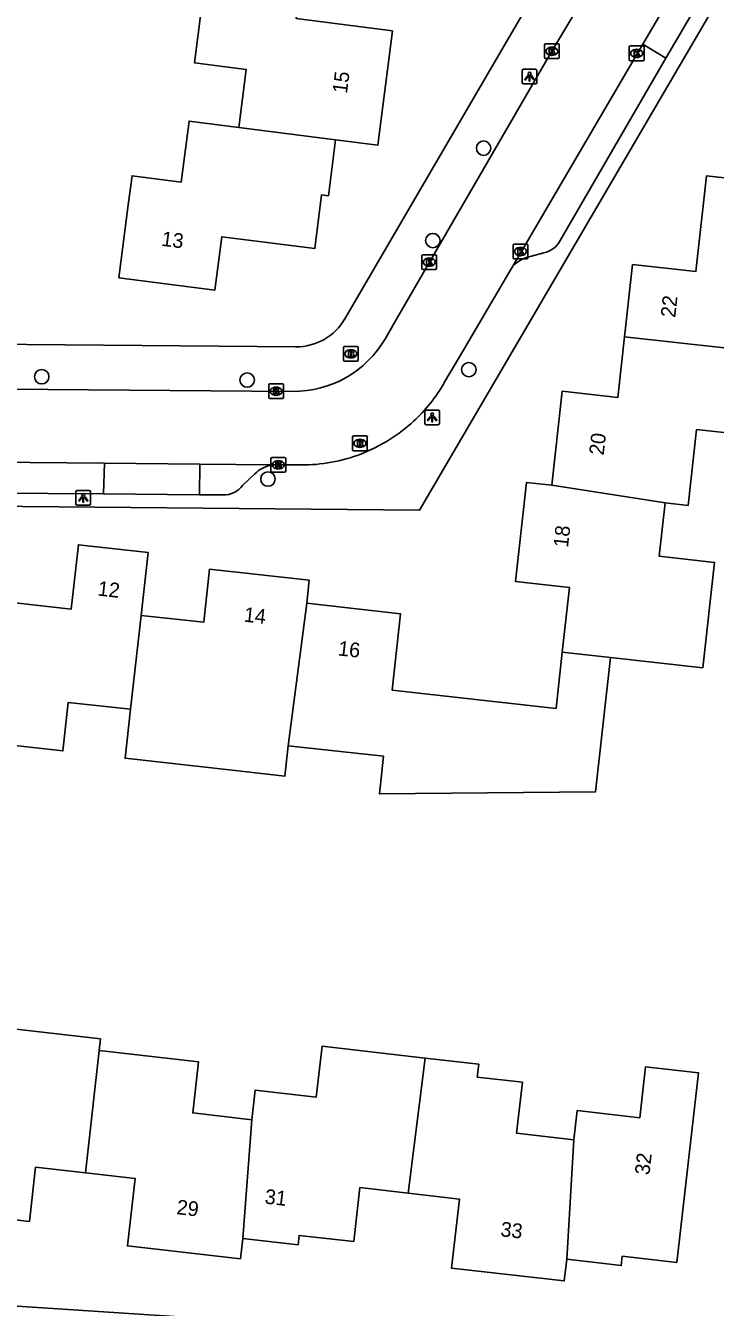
# Model space of a CAD drawing. Extents: x 162398 to 163643, y 386453 to 387397.
# Drawn here: x 162836.8 to 162883.6, y 386597.2 to 386684.2 of the extents above; entities that cross this region are included whole.
import ezdxf

# ---------------------------------------------------------------- set-up
doc = ezdxf.new("R2010")
doc.units = 0
for name, color, linetype in [('IMGEO_Boom', 7, 'Continuous'), ('IMGEO_Brandkraan', 7, 'Continuous'), ('IMGEO_Kolk', 7, 'Continuous'), ('IMGEO_Lichtpunt', 7, 'Continuous'), ('IMGEO_Pand', 7, 'Continuous'), ('IMGEO_Pand_nummerreeks', 7, 'Continuous'), ('IMGEO_Rijbaan_lokaal_open', 7, 'Continuous'), ('IMGEO_Rioolput', 7, 'Continuous'), ('IMGEO_Voetpad_open', 7, 'Continuous')]:
    doc.layers.add(name, color=color, linetype=linetype)

msp = doc.modelspace()

# ---------------------------------------------------------------- linework, layer by layer
at = {"layer": 'IMGEO_Boom'}
for centre in [(162867.843, 386675.903), (162864.4, 386669.631), (162866.844, 386660.867), (162837.857, 386660.387), (162851.8, 386660.161), (162853.208, 386653.438)]:
    msp.add_circle(centre, 0.489, dxfattribs=at)
at = {"layer": 'IMGEO_Brandkraan'}
for p, q in [((162858.336, 386661.514), (162858.336, 386662.366)), ((162858.411, 386662.44), (162859.263, 386662.44)), ((162858.824, 386662.22), (162858.849, 386662.22)), ((162859.337, 386662.366), (162859.337, 386661.514)), ((162859.263, 386661.44), (162858.411, 386661.44)), ((162858.847, 386661.66), (162858.822, 386661.66))]:
    msp.add_line(p, q, dxfattribs=at)
for points in [[(162858.336, 386661.514), (162858.336, 386662.366)], [(162858.411, 386662.44), (162859.263, 386662.44)], [(162859.337, 386662.366), (162859.337, 386661.514)], [(162859.263, 386661.44), (162858.411, 386661.44)], [(162858.684, 386662.14), (162858.684, 386661.74), (162858.897, 386661.74)], [(162858.915, 386662.14), (162858.684, 386662.14)], [(162858.863, 386662.059), (162858.809, 386662.059), (162858.809, 386661.983)], [(162858.809, 386661.983), (162858.862, 386661.983)], [(162858.871, 386661.907), (162858.809, 386661.907), (162858.809, 386661.826)], [(162858.809, 386661.826), (162858.871, 386661.826)]]:
    msp.add_lwpolyline(points, dxfattribs=at)
for centre, radius, start, end in [((162858.413, 386662.364), 0.0765, 91.55205, 178.44795), ((162858.413, 386662.364), 0.0765, 91.55205, 178.44795), ((162859.261, 386662.364), 0.0765, 1.55205, 88.44795), ((162859.261, 386662.364), 0.0765, 1.55205, 88.44795), ((162858.413, 386661.516), 0.0765, 181.55205, 268.44795), ((162858.413, 386661.516), 0.0765, 181.55205, 268.44795), ((162858.864, 386662.021), 0.0379, 267.82845, 90.93552), ((162858.872, 386661.866), 0.0404, 269.87594, 90.50774), ((162858.903, 386661.991), 0.251, 268.66757, 293.53466), ((162858.919, 386661.995), 0.145, 59.4692, 91.53667), ((162858.944, 386662.042), 0.0922, 285.51372, 58.15012), ((162858.949, 386661.85), 0.105, 301.31148, 78.98903), ((162859.261, 386661.516), 0.0765, 271.55205, 358.44795), ((162859.261, 386661.516), 0.0765, 271.55205, 358.44795)]:
    msp.add_arc(centre, radius, start, end, dxfattribs=at)
for centre, major_axis, ratio, start_param, end_param in [((162858.823, 386661.94), (-0.387, 0.002), 0.722429, 4.712389, 7.853982), ((162858.848, 386661.94), (-0.39, 0.002), 0.717154, 1.570796, 4.712389)]:
    msp.add_ellipse(centre, major_axis=major_axis, ratio=ratio, start_param=start_param, end_param=end_param, dxfattribs=at)
at = {"layer": 'IMGEO_Kolk'}
for p, q in [((162871.977, 386682.056), (162871.977, 386682.908)), ((162872.052, 386682.982), (162872.904, 386682.982)), ((162872.488, 386682.202), (162872.463, 386682.202)), ((162872.465, 386682.762), (162872.49, 386682.762)), ((162872.978, 386682.908), (162872.978, 386682.056)), ((162877.733, 386681.915), (162877.733, 386682.767)), ((162877.808, 386682.841), (162878.66, 386682.841)), ((162878.221, 386682.621), (162878.246, 386682.621)), ((162878.734, 386682.767), (162878.734, 386681.915)), ((162872.904, 386681.982), (162872.052, 386681.982)), ((162878.66, 386681.841), (162877.808, 386681.841)), ((162878.244, 386682.061), (162878.219, 386682.061)), ((162869.851, 386668.459), (162869.851, 386669.311)), ((162869.926, 386669.385), (162870.778, 386669.385)), ((162870.339, 386669.165), (162870.364, 386669.165)), ((162870.852, 386669.311), (162870.852, 386668.459)), ((162863.659, 386667.739), (162863.659, 386668.591)), ((162863.734, 386668.665), (162864.586, 386668.665)), ((162864.147, 386668.445), (162864.172, 386668.445)), ((162864.66, 386668.591), (162864.66, 386667.739)), ((162870.778, 386668.385), (162869.926, 386668.385)), ((162870.362, 386668.605), (162870.337, 386668.605)), ((162864.586, 386667.665), (162863.734, 386667.665)), ((162864.17, 386667.885), (162864.145, 386667.885)), ((162853.264, 386658.973), (162853.264, 386659.825)), ((162853.339, 386659.899), (162854.191, 386659.899)), ((162853.752, 386659.679), (162853.777, 386659.679)), ((162854.265, 386659.825), (162854.265, 386658.973)), ((162854.191, 386658.899), (162853.339, 386658.899)), ((162853.775, 386659.119), (162853.75, 386659.119)), ((162853.416, 386653.982), (162853.416, 386654.834)), ((162853.491, 386654.908), (162854.343, 386654.908)), ((162853.904, 386654.688), (162853.929, 386654.688)), ((162854.417, 386654.834), (162854.417, 386653.982)), ((162854.343, 386653.908), (162853.491, 386653.908)), ((162853.927, 386654.128), (162853.902, 386654.128))]:
    msp.add_line(p, q, dxfattribs=at)
for points in [[(162871.977, 386682.056), (162871.977, 386682.908)], [(162872.052, 386682.982), (162872.904, 386682.982)], [(162872.298, 386682.682), (162872.421, 386682.682), (162872.421, 386682.531), (162872.551, 386682.682), (162872.715, 386682.682), (162872.569, 386682.531), (162872.722, 386682.282), (162872.57, 386682.282), (162872.485, 386682.446), (162872.421, 386682.379), (162872.421, 386682.282), (162872.298, 386682.282), (162872.298, 386682.682)], [(162872.978, 386682.908), (162872.978, 386682.056)], [(162877.733, 386681.915), (162877.733, 386682.767)], [(162877.808, 386682.841), (162878.66, 386682.841)], [(162878.054, 386682.541), (162878.177, 386682.541), (162878.177, 386682.39), (162878.307, 386682.541), (162878.471, 386682.541), (162878.325, 386682.39), (162878.478, 386682.141), (162878.326, 386682.141), (162878.241, 386682.305), (162878.177, 386682.238), (162878.177, 386682.141), (162878.054, 386682.141), (162878.054, 386682.541)], [(162878.734, 386682.767), (162878.734, 386681.915)], [(162872.904, 386681.982), (162872.052, 386681.982)], [(162878.66, 386681.841), (162877.808, 386681.841)], [(162869.851, 386668.459), (162869.851, 386669.311)], [(162869.926, 386669.385), (162870.778, 386669.385)], [(162870.852, 386669.311), (162870.852, 386668.459)], [(162863.659, 386667.739), (162863.659, 386668.591)], [(162863.734, 386668.665), (162864.586, 386668.665)], [(162863.98, 386668.365), (162864.103, 386668.365), (162864.103, 386668.214), (162864.233, 386668.365), (162864.397, 386668.365), (162864.251, 386668.214), (162864.404, 386667.965), (162864.252, 386667.965), (162864.167, 386668.129), (162864.103, 386668.062), (162864.103, 386667.965), (162863.98, 386667.965), (162863.98, 386668.365)], [(162864.66, 386668.591), (162864.66, 386667.739)], [(162870.778, 386668.385), (162869.926, 386668.385)], [(162870.172, 386669.085), (162870.295, 386669.085), (162870.295, 386668.934), (162870.425, 386669.085), (162870.589, 386669.085), (162870.443, 386668.934), (162870.596, 386668.685), (162870.444, 386668.685), (162870.359, 386668.849), (162870.295, 386668.782), (162870.295, 386668.685), (162870.172, 386668.685), (162870.172, 386669.085)], [(162864.586, 386667.665), (162863.734, 386667.665)], [(162853.264, 386658.973), (162853.264, 386659.825)], [(162853.339, 386659.899), (162854.191, 386659.899)], [(162853.585, 386659.599), (162853.708, 386659.599), (162853.708, 386659.448), (162853.838, 386659.599), (162854.002, 386659.599), (162853.856, 386659.448), (162854.009, 386659.199), (162853.857, 386659.199), (162853.772, 386659.363), (162853.708, 386659.296), (162853.708, 386659.199), (162853.585, 386659.199), (162853.585, 386659.599)], [(162854.265, 386659.825), (162854.265, 386658.973)], [(162854.191, 386658.899), (162853.339, 386658.899)], [(162853.416, 386653.982), (162853.416, 386654.834)], [(162853.491, 386654.908), (162854.343, 386654.908)], [(162853.737, 386654.608), (162853.86, 386654.608), (162853.86, 386654.457), (162853.99, 386654.608), (162854.154, 386654.608), (162854.008, 386654.457), (162854.161, 386654.208), (162854.009, 386654.208), (162853.924, 386654.372), (162853.86, 386654.305), (162853.86, 386654.208), (162853.737, 386654.208), (162853.737, 386654.608)], [(162854.417, 386654.834), (162854.417, 386653.982)], [(162854.343, 386653.908), (162853.491, 386653.908)]]:
    msp.add_lwpolyline(points, dxfattribs=at)
for centre, start, end in [((162872.054, 386682.906), 91.55205, 178.44795), ((162872.054, 386682.906), 91.55205, 178.44795), ((162872.902, 386682.906), 1.55205, 88.44795), ((162872.902, 386682.906), 1.55205, 88.44795), ((162877.81, 386682.765), 91.55205, 178.44795), ((162877.81, 386682.765), 91.55205, 178.44795), ((162878.658, 386682.765), 1.55205, 88.44795), ((162878.658, 386682.765), 1.55205, 88.44795), ((162872.054, 386682.058), 181.55205, 268.44795), ((162872.054, 386682.058), 181.55205, 268.44795), ((162872.902, 386682.058), 271.55205, 358.44795), ((162872.902, 386682.058), 271.55205, 358.44795), ((162877.81, 386681.917), 181.55205, 268.44795), ((162877.81, 386681.917), 181.55205, 268.44795), ((162878.658, 386681.917), 271.55205, 358.44795), ((162878.658, 386681.917), 271.55205, 358.44795), ((162869.928, 386669.309), 91.55205, 178.44795), ((162869.928, 386669.309), 91.55205, 178.44795), ((162870.776, 386669.309), 1.55205, 88.44795), ((162870.776, 386669.309), 1.55205, 88.44795), ((162863.736, 386668.589), 91.55205, 178.44795), ((162863.736, 386668.589), 91.55205, 178.44795), ((162864.584, 386668.589), 1.55205, 88.44795), ((162864.584, 386668.589), 1.55205, 88.44795), ((162869.928, 386668.461), 181.55205, 268.44795), ((162869.928, 386668.461), 181.55205, 268.44795), ((162870.776, 386668.461), 271.55205, 358.44795), ((162870.776, 386668.461), 271.55205, 358.44795), ((162863.736, 386667.741), 181.55205, 268.44795), ((162863.736, 386667.741), 181.55205, 268.44795), ((162864.584, 386667.741), 271.55205, 358.44795), ((162864.584, 386667.741), 271.55205, 358.44795), ((162853.341, 386659.823), 91.55205, 178.44795), ((162853.341, 386659.823), 91.55205, 178.44795), ((162854.189, 386659.823), 1.55205, 88.44795), ((162854.189, 386659.823), 1.55205, 88.44795), ((162853.341, 386658.975), 181.55205, 268.44795), ((162853.341, 386658.975), 181.55205, 268.44795), ((162854.189, 386658.975), 271.55205, 358.44795), ((162854.189, 386658.975), 271.55205, 358.44795), ((162853.493, 386654.832), 91.55205, 178.44795), ((162853.493, 386654.832), 91.55205, 178.44795), ((162854.341, 386654.832), 1.55205, 88.44795), ((162854.341, 386654.832), 1.55205, 88.44795), ((162853.493, 386653.984), 181.55205, 268.44795), ((162853.493, 386653.984), 181.55205, 268.44795), ((162854.341, 386653.984), 271.55205, 358.44795), ((162854.341, 386653.984), 271.55205, 358.44795)]:
    msp.add_arc(centre, 0.0765, start, end, dxfattribs=at)
for centre, major_axis, ratio, start_param, end_param in [((162872.464, 386682.482), (-0.387, 0.002), 0.722429, 4.712389, 7.853982), ((162872.489, 386682.482), (-0.39, 0.002), 0.717154, 1.570796, 4.712389), ((162878.22, 386682.341), (-0.387, 0.002), 0.722429, 4.712389, 7.853982), ((162878.245, 386682.341), (-0.39, 0.002), 0.717154, 1.570796, 4.712389), ((162870.338, 386668.885), (-0.387, 0.002), 0.722429, 4.712389, 7.853982), ((162870.363, 386668.885), (-0.39, 0.002), 0.717154, 1.570796, 4.712389), ((162864.146, 386668.165), (-0.387, 0.002), 0.722429, 4.712389, 7.853982), ((162864.171, 386668.165), (-0.39, 0.002), 0.717154, 1.570796, 4.712389), ((162853.751, 386659.399), (-0.387, 0.002), 0.722429, 4.712389, 7.853982), ((162853.776, 386659.399), (-0.39, 0.002), 0.717154, 1.570796, 4.712389), ((162853.903, 386654.408), (-0.387, 0.002), 0.722429, 4.712389, 7.853982), ((162853.928, 386654.408), (-0.39, 0.002), 0.717154, 1.570796, 4.712389)]:
    msp.add_ellipse(centre, major_axis=major_axis, ratio=ratio, start_param=start_param, end_param=end_param, dxfattribs=at)
at = {"layer": 'IMGEO_Lichtpunt'}
for p, q in [((162870.468, 386681.164), (162870.468, 386680.357)), ((162870.468, 386681.164), (162870.468, 386680.357)), ((162871.37, 386681.259), (162870.562, 386681.259)), ((162871.37, 386681.259), (162870.562, 386681.259)), ((162871.464, 386680.357), (162871.464, 386681.164)), ((162871.464, 386680.357), (162871.464, 386681.164)), ((162870.562, 386680.263), (162871.37, 386680.263)), ((162870.562, 386680.263), (162871.37, 386680.263)), ((162863.859, 386658.03), (162863.859, 386657.223)), ((162863.859, 386658.03), (162863.859, 386657.223)), ((162864.761, 386658.125), (162863.953, 386658.125)), ((162864.761, 386658.125), (162863.953, 386658.125)), ((162864.855, 386657.223), (162864.855, 386658.03)), ((162864.855, 386657.223), (162864.855, 386658.03)), ((162863.953, 386657.129), (162864.761, 386657.129)), ((162863.953, 386657.129), (162864.761, 386657.129)), ((162841.08, 386652.664), (162840.272, 386652.664)), ((162841.08, 386652.664), (162840.272, 386652.664)), ((162840.178, 386652.569), (162840.178, 386651.762)), ((162840.178, 386652.569), (162840.178, 386651.762)), ((162841.174, 386651.762), (162841.174, 386652.569)), ((162841.174, 386651.762), (162841.174, 386652.569)), ((162840.272, 386651.668), (162841.08, 386651.668)), ((162840.272, 386651.668), (162841.08, 386651.668))]:
    msp.add_line(p, q, dxfattribs=at)
for points in [[(162870.842, 386680.828), (162870.881, 386680.8), (162870.693, 386680.538), (162870.655, 386680.565), (162870.842, 386680.828)], [(162870.944, 386680.78), (162870.991, 386680.78), (162870.991, 386680.458), (162870.944, 386680.458), (162870.944, 386680.78)], [(162871.054, 386680.8), (162871.092, 386680.827), (162871.279, 386680.565), (162871.24, 386680.537), (162871.054, 386680.8)], [(162864.233, 386657.694), (162864.272, 386657.666), (162864.084, 386657.404), (162864.046, 386657.431), (162864.233, 386657.694)], [(162864.335, 386657.646), (162864.382, 386657.646), (162864.382, 386657.324), (162864.335, 386657.324), (162864.335, 386657.646)], [(162864.445, 386657.666), (162864.483, 386657.693), (162864.67, 386657.431), (162864.631, 386657.403), (162864.445, 386657.666)], [(162840.552, 386652.233), (162840.591, 386652.205), (162840.403, 386651.943), (162840.365, 386651.97), (162840.552, 386652.233)], [(162840.654, 386652.185), (162840.701, 386652.185), (162840.701, 386651.863), (162840.654, 386651.863), (162840.654, 386652.185)], [(162840.764, 386652.205), (162840.802, 386652.232), (162840.989, 386651.97), (162840.95, 386651.942), (162840.764, 386652.205)]]:
    msp.add_lwpolyline(points, dxfattribs=at)
for centre in [(162870.967, 386680.962), (162864.358, 386657.828), (162840.677, 386652.367)]:
    msp.add_circle(centre, 0.0994, dxfattribs=at)
for centre, start, end in [((162870.562, 386681.164), 90, 180), ((162870.562, 386681.164), 90, 180), ((162871.37, 386681.164), 0, 90), ((162871.37, 386681.164), 0, 90), ((162870.562, 386680.357), 180, 270), ((162870.562, 386680.357), 180, 270), ((162871.37, 386680.357), 270, 0), ((162871.37, 386680.357), 270, 360), ((162863.953, 386658.03), 90, 180), ((162863.953, 386658.03), 90, 180), ((162864.761, 386658.03), 0, 90), ((162864.761, 386658.03), 0, 90), ((162863.953, 386657.223), 180, 270), ((162863.953, 386657.223), 180, 270), ((162864.761, 386657.223), 270, 0), ((162864.761, 386657.223), 270, 360), ((162840.272, 386652.569), 90, 180), ((162840.272, 386652.569), 90, 180), ((162841.08, 386652.569), 0, 90), ((162841.08, 386652.569), 0, 90), ((162840.272, 386651.762), 180, 270), ((162840.272, 386651.762), 180, 270), ((162841.08, 386651.762), 270, 0), ((162841.08, 386651.762), 270, 360)]:
    msp.add_arc(centre, 0.0946, start, end, dxfattribs=at)
at = {"layer": 'IMGEO_Pand'}
for points in [[(162851.227, 386677.315), (162851.732, 386681.252), (162848.215, 386681.704), (162849.104, 386688.632), (162853.314, 386688.091)], [(162855.537, 386687.872), (162855.13, 386684.7), (162861.661, 386683.862), (162860.666, 386676.106), (162857.797, 386676.475)], [(162857.797, 386676.475), (162857.31, 386672.679), (162856.85, 386672.738), (162856.382, 386669.084), (162850.07, 386669.894), (162849.605, 386666.271), (162843.097, 386667.106), (162843.733, 386672.066), (162843.985, 386674.026), (162847.326, 386673.597), (162847.859, 386677.747), (162851.227, 386677.315)], [(162857.797, 386676.475), (162851.227, 386677.315)], [(162877.409, 386663.106), (162877.953, 386667.999), (162882.26, 386667.52), (162882.985, 386674.035), (162884.596, 386673.855)], [(162872.472, 386653.022), (162873.181, 386659.395), (162876.95, 386658.975), (162877.409, 386663.106)], [(162887.658, 386661.964), (162877.409, 386663.106)], [(162887.658, 386661.964), (162887.026, 386656.277), (162882.304, 386656.802), (162881.73, 386651.646), (162880.176, 386651.819)], [(162873.189, 386641.688), (162873.677, 386646.074), (162870.019, 386646.481), (162870.768, 386653.212), (162872.472, 386653.022)], [(162872.472, 386653.022), (162880.176, 386651.819)], [(162880.176, 386651.819), (162879.773, 386648.197), (162883.521, 386647.78), (162882.725, 386640.628), (162876.463, 386641.324)], [(162833.632, 386645.303), (162839.866, 386644.609), (162840.352, 386648.974), (162845.079, 386648.448), (162844.605, 386644.185)], [(162844.605, 386644.185), (162848.848, 386643.713), (162849.248, 386647.316), (162856.017, 386646.563), (162855.844, 386645.002)], [(162855.844, 386645.002), (162854.593, 386635.335)], [(162855.844, 386645.002), (162862.213, 386644.293), (162861.636, 386639.108), (162872.765, 386637.87), (162873.189, 386641.688)], [(162843.888, 386637.805), (162844.605, 386644.185)], [(162876.463, 386641.324), (162875.448, 386632.204), (162860.773, 386632.061), (162861.057, 386634.616), (162854.593, 386635.335)], [(162876.463, 386641.324), (162873.189, 386641.688)], [(162843.888, 386637.805), (162839.659, 386638.275), (162839.292, 386634.977), (162832.579, 386635.723), (162832.756, 386637.319), (162832.564, 386637.34)], [(162854.593, 386635.335), (162854.364, 386633.277), (162850.779, 386633.676), (162843.519, 386634.483), (162843.888, 386637.805)], [(162830.099, 386611.378), (162830.316, 386613.273), (162834.527, 386612.792), (162834.918, 386616.221), (162841.838, 386615.431), (162841.748, 386614.64)], [(162841.748, 386614.64), (162840.822, 386606.342)], [(162841.748, 386614.64), (162848.506, 386613.868), (162848.109, 386610.399), (162852.124, 386609.94)], [(162852.124, 386609.94), (162852.354, 386611.956), (162856.491, 386611.483), (162856.885, 386614.926), (162863.872, 386614.127)], [(162863.872, 386614.127), (162862.728, 386604.955)], [(162863.872, 386614.127), (162867.517, 386613.711), (162867.417, 386612.832), (162870.485, 386612.482), (162870.09, 386609.024), (162873.977, 386608.58)], [(162873.977, 386608.58), (162874.204, 386610.562), (162878.446, 386610.077), (162878.842, 386613.536), (162882.429, 386613.127), (162880.958, 386600.254), (162877.257, 386600.677), (162877.184, 386600.042), (162873.486, 386600.465)], [(162851.5, 386601.882), (162852.124, 386609.94)], [(162873.977, 386608.58), (162873.486, 386600.465)], [(162840.822, 386606.342), (162837.445, 386606.728), (162837.023, 386603.035), (162833.322, 386603.458), (162833.256, 386602.873), (162829.481, 386603.304)], [(162851.5, 386601.882), (162851.342, 386600.498), (162843.675, 386601.374), (162844.198, 386605.956), (162840.822, 386606.342)], [(162862.728, 386604.955), (162859.449, 386605.33), (162859.031, 386601.669), (162855.328, 386602.092), (162855.255, 386601.454), (162851.5, 386601.882)], [(162873.486, 386600.465), (162873.319, 386598.999), (162865.664, 386599.874), (162866.2, 386604.559), (162862.728, 386604.955)]]:
    msp.add_lwpolyline(points, dxfattribs=at)
at = {"layer": 'IMGEO_Rijbaan_lokaal_open'}
for points in [[(162883.441, 386701.116), (162878.304, 386692.227), (162875.997, 386688.39), (162872.488, 386682.498), (162864.182, 386668.166), (162861.776, 386664.024), (162861.182, 386662.993)], [(162878.653, 386682.966), (162881.985, 386688.65)], [(162883.554, 386687.748), (162880.224, 386682.009)], [(162869.823, 386667.902), (162878.653, 386682.966)], [(162880.224, 386682.009), (162878.653, 386682.966)], [(162865.155, 386659.938), (162866.203, 386661.727), (162869.621, 386667.558), (162869.823, 386667.902)], [(162854.881, 386659.387), (162829.955, 386659.577), (162826.145, 386659.605), (162813.865, 386659.699), (162810.005, 386659.728), (162798.982, 386659.812), (162797.609, 386659.729), (162796.71, 386659.572), (162795.829, 386659.336), (162794.973, 386659.021), (162794.504, 386658.811)], [(162859.52, 386655.137), (162860.43, 386655.534), (162861.301, 386656.01), (162862.126, 386656.562), (162862.899, 386657.186), (162863.091, 386657.36)], [(162826.906, 386654.664), (162842.116, 386654.52)], [(162842.116, 386654.52), (162842.055, 386652.43)], [(162848.577, 386654.459), (162842.116, 386654.52)], [(162848.572, 386652.378), (162848.577, 386654.459)], [(162848.577, 386654.459), (162853.476, 386654.413)], [(162853.476, 386654.413), (162855.441, 386654.397)], [(162842.055, 386652.43), (162848.572, 386652.378)]]:
    msp.add_lwpolyline(points, dxfattribs=at)
for centre, radius, start, end in [((162854.942, 386666.589), 7.202, 269.51799, 330.04617), ((162855.578, 386665.49), 11.07, 312.73995, 329.89708), ((162855.544, 386665.442), 11.045, 269.46611, 291.09908)]:
    msp.add_arc(centre, radius, start, end, dxfattribs=at)
at = {"layer": 'IMGEO_Rioolput'}
for p, q in [((162858.954, 386655.439), (162858.954, 386656.291)), ((162859.029, 386656.365), (162859.881, 386656.365)), ((162859.442, 386656.145), (162859.467, 386656.145)), ((162859.955, 386656.291), (162859.955, 386655.439)), ((162859.881, 386655.365), (162859.029, 386655.365)), ((162859.465, 386655.585), (162859.44, 386655.585))]:
    msp.add_line(p, q, dxfattribs=at)
for points in [[(162858.954, 386655.439), (162858.954, 386656.291)], [(162859.029, 386656.365), (162859.881, 386656.365)], [(162859.955, 386656.291), (162859.955, 386655.439)], [(162859.881, 386655.365), (162859.029, 386655.365)], [(162859.543, 386656.063), (162859.291, 386656.065), (162859.291, 386655.665)], [(162859.291, 386655.665), (162859.415, 386655.665), (162859.415, 386655.827), (162859.426, 386655.827)], [(162859.469, 386655.984), (162859.415, 386655.984), (162859.415, 386655.903)], [(162859.415, 386655.903), (162859.467, 386655.903)], [(162859.473, 386655.798), (162859.544, 386655.665), (162859.684, 386655.665), (162859.619, 386655.791)]]:
    msp.add_lwpolyline(points, dxfattribs=at)
for centre, radius, start, end in [((162859.031, 386656.289), 0.0765, 91.55205, 178.44795), ((162859.031, 386656.289), 0.0765, 91.55205, 178.44795), ((162859.879, 386656.289), 0.0765, 1.55205, 88.44795), ((162859.879, 386656.289), 0.0765, 1.55205, 88.44795), ((162859.031, 386655.441), 0.0765, 181.55205, 268.44795), ((162859.031, 386655.441), 0.0765, 181.55205, 268.44795), ((162859.425, 386655.774), 0.0533, 26.02933, 88.69889), ((162859.451, 386656.092), 0.19, 274.7715, 282.96867), ((162859.475, 386655.888), 0.0964, 77.00612, 93.18647), ((162859.489, 386655.945), 0.0378, 276.66336, 79.67722), ((162859.542, 386655.953), 0.109, 350.36119, 89.41601), ((162859.54, 386655.953), 0.112, 277.58423, 350.98172), ((162859.524, 386655.738), 0.108, 29.51342, 73.79051), ((162859.879, 386655.441), 0.0765, 271.55205, 358.44795), ((162859.879, 386655.441), 0.0765, 271.55205, 358.44795)]:
    msp.add_arc(centre, radius, start, end, dxfattribs=at)
for centre, major_axis, ratio, start_param, end_param in [((162859.441, 386655.865), (-0.387, 0.002), 0.722429, 4.712389, 7.853982), ((162859.466, 386655.865), (-0.39, 0.002), 0.717154, 1.570796, 4.712389)]:
    msp.add_ellipse(centre, major_axis=major_axis, ratio=ratio, start_param=start_param, end_param=end_param, dxfattribs=at)
at = {"layer": 'IMGEO_Voetpad_open'}
for points in [[(162921.361, 386750.255), (162921.212, 386750), (162863.497, 386651.323), (162799.834, 386651.914)], [(162858.436, 386664.327), (162880.898, 386702.85)], [(162880.224, 386682.009), (162873.044, 386669.628)], [(162871.937, 386668.809), (162871.087, 386668.564)], [(162787.296, 386663.004), (162855.09, 386662.415)], [(162851.5, 386653.013), (162852.323, 386653.802)], [(162842.055, 386652.43), (162826.889, 386652.52)], [(162848.572, 386652.378), (162850.158, 386652.363)], [(162793.321, 386600.105), (162796.177, 386599.905), (162874.812, 386594.75), (162878.183, 386594.518)]]:
    msp.add_lwpolyline(points, dxfattribs=at)
for centre, radius, start, end in [((162871.669, 386670.329), 1.543, 279.99272, 332.99812), ((162871.554, 386666.135), 2.474, 100.87902, 134.40615), ((162855.114, 386666.256), 3.841, 269.63886, 329.85091), ((162854.081, 386651.878), 2.607, 103.42517, 132.41503), ((162850.208, 386653.97), 1.608, 268.21531, 323.4713)]:
    msp.add_arc(centre, radius, start, end, dxfattribs=at)

# ---------------------------------------------------------------- texts
at = {"layer": 'IMGEO_Pand_nummerreeks'}
for s, rotation, p in [('15', 82.68958, (162858.57, 386679.576)), ('13', 352.68869, (162845.943, 386669.282)), ('22', 83.66752, (162880.851, 386664.367)), ('20', 83.65191, (162875.995, 386655.028)), ('18', 83.65047, (162873.572, 386648.756)), ('12', 353.6505, (162841.619, 386645.533)), ('14', 353.65237, (162851.539, 386643.761)), ('16', 353.64796, (162857.935, 386641.469)), ('32', 83.48108, (162879.096, 386606.153)), ('31', 353.49741, (162852.954, 386604.252)), ('29', 353.48188, (162846.974, 386603.533)), ('33', 353.47914, (162868.957, 386602.034))]:
    msp.add_text(s, height=1, rotation=rotation, dxfattribs=at).set_placement(p)

doc.saveas('drawing.dxf')
